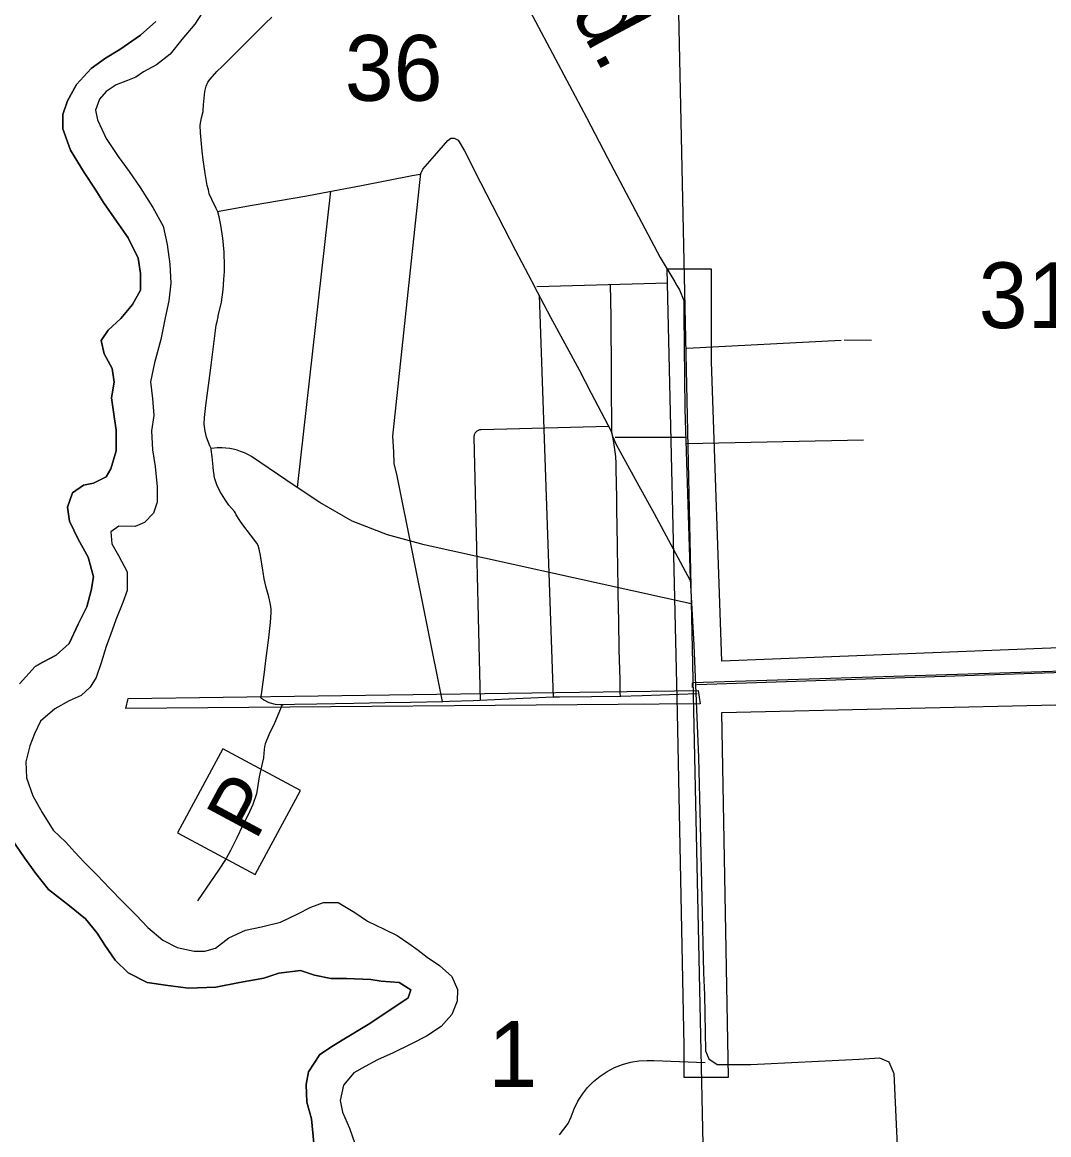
# Model space of a CAD drawing. Extents: x 2480962 to 2688785, y 277103 to 599240.
# Drawn here: x 2515339 to 2522364, y 333363 to 340981 of the extents above; entities that cross this region are included whole.
import ezdxf

# ---------------------------------------------------------------- set-up
doc = ezdxf.new("R2010")
doc.units = 0
for name, color, linetype in [('Lakes and Ponds', 7, 'Continuous'), ('Level 31', 7, 'Continuous'), ('Local Roads Improved', 7, 'Continuous'), ('Local Roads Paved', 7, 'Continuous'), ('Local Roads Related Cells', 7, 'Continuous'), ('Local Roads Related Text', 7, 'Continuous'), ('Local Roads Unimproved', 7, 'Continuous'), ('Narrow River Creek and Branch and Slough', 7, 'Continuous'), ('Section Numbers', 7, 'Continuous'), ('Township and Range lines', 7, 'Continuous'), ('Uninventoried Roads and Features', 7, 'Continuous')]:
    doc.layers.add(name, color=color, linetype=linetype)

msp = doc.modelspace()

# ---------------------------------------------------------------- linework, layer by layer
at = {"layer": 'Lakes and Ponds'}
for points in [[(2516619.563, 341123.403), (2516520.925, 340968.172), (2516431.824, 340863.124), (2516350.693, 340762.161), (2516257.288, 340689.13), (2516169.662, 340640.199), (2516115.934, 340605.62), (2516060.11, 340581.039), (2515982.304, 340552.239), (2515912.657, 340507.489), (2515867.106, 340454.956), (2515839.796, 340378.553), (2515854.43, 340312.573), (2515913.686, 340184.908), (2515994.925, 340061.462), (2516069.969, 339957.993), (2516145.071, 339848.513), (2516232.428, 339713.105), (2516303.714, 339583.551), (2516330.904, 339459.585), (2516348.199, 339323.502), (2516355.428, 339193.333), (2516342.545, 339072.989), (2516317.614, 338956.536), (2516286.979, 338807.971), (2516244.428, 338649.271), (2516217.627, 338518.775), (2516230.71, 338404.691), (2516239.81, 338288.567), (2516224.793, 338182.227), (2516230.002, 338054.042), (2516249.092, 337940.017), (2516262.42, 337799.889), (2516263.419, 337693.703), (2516238.092, 337619.324), (2516174.638, 337554.596), (2516110.826, 337527.935), (2516000.691, 337530.883), (2515944.999, 337492.278), (2515951.776, 337410.193), (2515998.588, 337328.492), (2516057.694, 337216.855), (2516056.879, 337090.616), (2516027.624, 337008.185), (2515978.691, 336889.497), (2515943.62, 336786.974), (2515912.344, 336706.525), (2515879.368, 336594.003), (2515844.278, 336493.482), (2515802.862, 336426.963), (2515741.335, 336370.268), (2515659.601, 336333.416), (2515562.003, 336280.382), (2515464.708, 336195.292), (2515423.48, 336108.738), (2515390.222, 336026.268)], [(2515670.205, 340104.423), (2515616.784, 340250.177), (2515617.863, 340348.368), (2515649.006, 340442.839), (2515710.007, 340555.632), (2515811.081, 340664.801), (2515908.508, 340735.867), (2516006.049, 340794.911), (2516147.271, 340892.446), (2516252.499, 340985.627)], [(2515320.171, 336450.372), (2515427.156, 336569.617), (2515478.939, 336598.166), (2515570.568, 336647.136), (2515659.913, 336726.139), (2515722.728, 336858.985), (2515781.67, 336977.768), (2515810.642, 337090.252), (2515825.791, 337182.566), (2515790.479, 337318.476), (2515721.252, 337442.038), (2515662.033, 337565.696), (2515649.138, 337659.744), (2515682.245, 337758.243), (2515757.823, 337811.065), (2515827.771, 337823.76), (2515913.434, 337868.664), (2515944.954, 337923.066), (2515981.839, 338045.645), (2515982.504, 338187.912), (2515963.301, 338313.958), (2515950.387, 338410.01), (2515967.405, 338516.369), (2515954.51, 338610.417), (2515899.52, 338710.071), (2515878.637, 338802.039), (2515928.022, 338872.643), (2516013.363, 338951.606), (2516092.53, 339048.544), (2516147.676, 339145.25), (2516148.605, 339259.468), (2516131.593, 339365.5), (2516064.217, 339505.108), (2515985.074, 339618.557), (2515895.79, 339745.932), (2515838.875, 339837.554), (2515761.735, 339951.021), (2515670.205, 340104.423)], [(2515390.222, 336026.268), (2515363.232, 335915.806), (2515368.253, 335807.657), (2515411.458, 335683.845), (2515474.586, 335570.243), (2515549.8, 335448.742), (2515636.648, 335367.427), (2515698.972, 335298.566), (2515762.057, 335230.38), (2515850.983, 335141.07), (2515937.925, 335049.737), (2516024.848, 334960.408), (2516119.817, 334867.149), (2516198.696, 334781.75), (2516301.615, 334694.579), (2516400.172, 334645.435), (2516516.52, 334620.506), (2516589.67, 334621.328), (2516662.462, 334641.946), (2516751.901, 334710.931), (2516867.514, 334764.138), (2516975.404, 334787.217), (2517107.238, 334818.54), (2517224.816, 334875.774), (2517314.462, 334922.72), (2517400.256, 334953.6), (2517500.344, 334954.563), (2517615.105, 334885.538), (2517701.746, 334826.262), (2517816.375, 334771.261), (2517904.867, 334728.032), (2517985.465, 334672.704), (2518047.965, 334626.19), (2518110.46, 334579.733), (2518195.081, 334522.441), (2518279.87, 334447.117), (2518318.752, 334357.327), (2518315.501, 334277.148), (2518278.315, 334186.626), (2518207.023, 334103.789), (2518105.535, 334038.696), (2518001.932, 333985.604), (2517878.387, 333924.306), (2517770.724, 333877.186), (2517685.082, 333830.277), (2517609.41, 333787.472), (2517538.137, 333702.633), (2517515.094, 333598.22), (2517531.861, 333518.236), (2517578.938, 333408.486), (2517615.968, 333302.648)], [(2517333.661, 333305.944), (2517318.086, 333472.099), (2517286.986, 333586.009), (2517281.834, 333708.183), (2517299.04, 333794.506), (2517375.999, 333913.463), (2517469.517, 333974.472), (2517539.184, 334017.219), (2517706.392, 334119.011), (2517853.619, 334216.603), (2517980.961, 334299.978), (2517998.449, 334356.249), (2517917.908, 334405.567), (2517795.705, 334414.409), (2517725.53, 334425.757), (2517559.307, 334432.173), (2517451.192, 334433.136), (2517338.867, 334456.1), (2517242.48, 334487.232), (2517094.5, 334469.779), (2516992.73, 334434.737), (2516824.844, 334405.072), (2516662.983, 334373.46), (2516476.856, 334367.662), (2516334.561, 334384.326), (2516194.228, 334405.018), (2516063.474, 334471.885), (2515974.567, 334559.191), (2515903.544, 334660.695), (2515850.707, 334744.341), (2515771.716, 334841.761), (2515662.773, 334930.878), (2515519.592, 335041.707), (2515432.48, 335151.07), (2515355.395, 335258.527), (2515266.075, 335389.91)]]:
    msp.add_lwpolyline(points, dxfattribs=at)
at = {"layer": 'Level 31'}
for points in [[(2529663.292, 336583.163), (2529663.292, 337007.035), (2524341.345, 336771.551), (2520126.175, 336606.712), (2520055.529, 338655.426), (2520055.529, 339291.233), (2519749.4, 339291.233), (2519820.045, 336253.485), (2519867.142, 333969.287), (2519867.142, 333757.351), (2520173.271, 333757.351), (2520126.175, 336253.485), (2527284.899, 336418.324), (2528909.742, 336583.163)], [(2519965.905, 336405.239), (2519978.235, 336313.802), (2516048.492, 336282.739), (2516062.956, 336350.972)]]:
    msp.add_lwpolyline(points, close=True, dxfattribs=at)
at = {"layer": 'Local Roads Improved'}
for p, q in [((2517875.73, 338146.454), (2518066.685, 339948.352)), ((2517222.125, 337794.926), (2517451.943, 339823.19)), ((2519756.99, 339193.801), (2518861.614, 339170.284)), ((2518975.797, 336357.463), (2518879.07, 339112.527)), ((2519887.566, 338750.296), (2520942.454, 338803.377)), ((2521150.833, 338802.08), (2520963.709, 338804.447)), ((2518430.55, 338139.744), (2518472.194, 336337.364)), ((2519352.807, 338213.107), (2518479.096, 338190.829)), ((2516672.796, 338065.828), (2516633.379, 338061.17)), ((2519875.598, 338137.024), (2519397.703, 338137.024)), ((2519887.566, 338096.053), (2521095.688, 338122.126)), ((2517142.933, 337847.96), (2516908.516, 338007.245)), ((2518214.274, 336330.773), (2517904.397, 337874.119)), ((2519918.045, 336998.224), (2518089.052, 337401.638))]:
    msp.add_line(p, q, dxfattribs=at)
for points in [[(2519958.021, 336382.187), (2519582.476, 336368.862), (2519429.835, 336364.622), (2519234.188, 336362.199), (2519014.918, 336359.776), (2518975.546, 336359.17), (2518767.785, 336350.69), (2518472.8, 336336.153), (2518424.948, 336334.336), (2518263.221, 336328.884), (2518217.792, 336327.673), (2517996.705, 336322.827), (2517822.864, 336320.404), (2517607.834, 336315.558), (2517354.038, 336311.318), (2517201.397, 336308.29), (2517128.105, 336307.078), (2517106.299, 336307.078), (2517071.167, 336309.501), (2517029.978, 336321.615), (2516989.395, 336341.604), (2516976.675, 336349.479), (2516971.829, 336354.93), (2516975.464, 336378.553), (2516996.058, 336531.194), (2517006.961, 336611.149), (2517026.344, 336765.001), (2517036.036, 336849.802), (2517037.853, 336869.791), (2517042.698, 336938.843), (2517042.698, 336963.071), (2517039.064, 336994.569), (2517026.95, 337045.449), (2517007.567, 337109.655), (2516994.847, 337169.621), (2516987.578, 337214.445), (2516984.549, 337228.376), (2516969.406, 337329.531), (2516960.321, 337373.748), (2516953.052, 337397.372), (2516945.178, 337414.937), (2516900.96, 337471.875), (2516849.474, 337539.715), (2516828.88, 337568.79), (2516803.44, 337608.767), (2516796.777, 337623.91), (2516790.72, 337631.179), (2516753.165, 337674.791), (2516724.696, 337714.768), (2516691.382, 337771.1), (2516670.787, 337814.106), (2516654.433, 337861.958), (2516649.587, 337895.272), (2516645.347, 337929.192), (2516645.347, 337935.855), (2516638.684, 338005.513), (2516632.627, 338056.393), (2516631.416, 338061.239), (2516622.936, 338081.228), (2516601.13, 338138.771), (2516590.832, 338181.171), (2516584.775, 338228.417), (2516585.987, 338273.846), (2516595.678, 338357.435), (2516622.33, 338562.774), (2516632.021, 338632.431), (2516650.193, 338778.41), (2516667.153, 338906.822), (2516671.999, 338931.051), (2516680.479, 338963.759), (2516680.479, 338969.817), (2516701.679, 339064.309), (2516713.188, 339147.898), (2516719.245, 339219.978), (2516722.273, 339273.282), (2516722.273, 339309.625), (2516721.668, 339406.54), (2516711.37, 339502.243), (2516697.439, 339590.678), (2516686.536, 339647.616), (2516677.45, 339682.747), (2516666.547, 339705.159), (2516636.261, 339768.154), (2516619.301, 339806.92), (2516612.638, 339832.36), (2516605.37, 339863.857), (2516591.438, 339945.629), (2516581.747, 340009.835), (2516578.112, 340038.91), (2516571.449, 340097.664), (2516558.124, 340224.26), (2516557.518, 340275.14), (2516565.392, 340326.02), (2516576.295, 340369.026), (2516576.901, 340377.506), (2516580.535, 340414.455), (2516589.015, 340505.919), (2516598.707, 340543.473), (2516609.004, 340569.519), (2516624.147, 340591.931), (2516670.182, 340643.417), (2516708.948, 340679.154), (2516731.965, 340702.777), (2516857.349, 340827.555), (2517004.538, 340974.745), (2517047.544, 341015.934)], [(2518064.949, 339939.674), (2518080.57, 339974.387), (2518160.409, 340066.375), (2518221.156, 340137.536), (2518250.662, 340172.249), (2518273.225, 340187.87), (2518295.788, 340187.87), (2518321.822, 340173.984), (2518365.213, 340101.088), (2518474.558, 339884.134), (2518715.811, 339417.249), (2518844.247, 339172.525)], [(2516673.405, 339685.484), (2516911.89, 339728.565), (2517286.542, 339792.418), (2517394.245, 339813.189), (2517661.194, 339862.425), (2518008.152, 339930.893), (2518062.773, 339941.663)], [(2518841.355, 339178.036), (2518955.328, 338960.778), (2519151.454, 338599.767), (2519233.029, 338440.089), (2519370.144, 338181.48), (2519378.822, 338146.768), (2519403.121, 338089.492), (2519559.327, 337806.584), (2519663.465, 337617.4), (2519908.189, 337162.665)], [(2519363.015, 339183.209), (2519366.234, 338966.137), (2519367.154, 338812.072), (2519368.534, 338715.493), (2519370.374, 338535.674), (2519369.914, 338440.475), (2519372.213, 338253.297), (2519372.673, 338177.414), (2519384.63, 338104.29), (2519400.267, 338006.792), (2519401.187, 337958.502), (2519401.187, 337920.331), (2519404.866, 337725.334), (2519406.246, 337648.532), (2519408.545, 337524.359), (2519410.385, 337401.567), (2519412.224, 337224.506), (2519414.064, 337132.527), (2519414.984, 337066.761), (2519419.123, 336880.963), (2519422.342, 336685.506), (2519427.861, 336478.553), (2519428.781, 336394.851), (2519430.62, 336362.659)], [(2517904.397, 337874.119), (2517884.33, 337960.119), (2517881.463, 338040.386), (2517875.73, 338146.454)], [(2518479.096, 338190.829), (2518473.895, 338190.424), (2518468.766, 338189.477), (2518463.764, 338187.998), (2518458.944, 338186.006), (2518454.358, 338183.52), (2518450.057, 338180.569), (2518446.089, 338177.184), (2518442.496, 338173.402), (2518439.318, 338169.266), (2518436.589, 338164.821), (2518434.34, 338160.115), (2518432.596, 338155.199), (2518431.374, 338150.128), (2518430.69, 338144.958), (2518430.55, 338139.744)], [(2516908.516, 338007.245), (2516882.781, 338021.753), (2516860.564, 338032.145), (2516833.331, 338042.178), (2516810.756, 338049.703), (2516783.522, 338056.782), (2516759.872, 338061.17), (2516731.922, 338064.753), (2516707.197, 338065.828), (2516688.563, 338066.545), (2516672.796, 338065.828)], [(2518089.052, 337401.638), (2517838.681, 337470.674), (2517596.899, 337565.502), (2517376.246, 337692.396), (2517159.463, 337835.423), (2517142.933, 337847.96)], [(2517118.07, 336307.989), (2517064.442, 336182.106), (2517026.615, 336102.574), (2517000.428, 336040.499), (2516996.548, 336021.101), (2516992.668, 335976.485), (2516989.759, 335943.508), (2516981.03, 335905.682), (2516961.631, 335813.54), (2516941.263, 335697.151), (2516917.015, 335624.408), (2516894.708, 335573.973), (2516861.731, 335508.989), (2516846.212, 335477.952), (2516807.416, 335395.509), (2516763.77, 335309.187), (2516734.672, 335254.872), (2516682.297, 335175.34), (2516596.945, 335052.161), (2516538.751, 334964.869)]]:
    msp.add_lwpolyline(points, dxfattribs=at)
at = {"layer": 'Local Roads Paved'}
msp.add_line((2525937.838, 336643.64), (2519954.624, 336444.631), dxfattribs=at)
msp.add_lwpolyline([(2518697.306, 341280.189), (2519201.295, 340328.692), (2519344.671, 340052.801), (2519705.284, 339370.678), (2519805.213, 339203.406), (2519818.248, 339177.337), (2519837.799, 339149.097), (2519866.04, 339075.236), (2519866.04, 338979.652), (2519874.729, 338332.286), (2519887.763, 337897.813), (2519909.487, 337167.897), (2519935.555, 336718.217), (2519968.141, 335947.027), (2519979.003, 335484.313), (2520000.726, 334471.989), (2520007.243, 334322.096), (2520015.933, 333937.587), (2520037.657, 333883.278), (2520094.138, 333844.175), (2520324.409, 333844.175), (2521067.359, 333881.105), (2521206.39, 333889.795), (2521269.389, 333861.554), (2521304.147, 333783.349), (2521330.215, 333185.948)], dxfattribs=at)
at = {"layer": 'Local Roads Related Cells'}
for p, q in [((2516710.982, 336005.348), (2516401.973, 335429.861)), ((2517242.42, 335719.992), (2516710.982, 336005.348)), ((2516933.411, 335144.504), (2517242.42, 335719.992)), ((2516401.973, 335429.861), (2516933.411, 335144.504))]:
    msp.add_line(p, q, dxfattribs=at)
at = {"layer": 'Local Roads Unimproved'}
for p, q in [((2519660.356, 333871.053), (2520013.336, 333858.332)), ((2519015.588, 333363.38), (2519075.196, 333440.07)), ((2519075.329, 333440.296), (2519095.034, 333487.129))]:
    msp.add_line(p, q, dxfattribs=at)
for points in [[(2519095.034, 333487.129), (2519115.31, 333541.204), (2519141.128, 333592.863), (2519172.204, 333641.539), (2519208.198, 333686.702), (2519248.715, 333727.854), (2519293.311, 333764.546), (2519341.499, 333796.375), (2519392.749, 333822.993), (2519446.501, 333844.108), (2519502.165, 333859.488), (2519559.132, 333868.965), (2519616.779, 333872.437), (2519660.321, 333871.055)], [(2519075.196, 333440.07), (2519075.256, 333440.156), (2519075.307, 333440.248), (2519075.329, 333440.296)]]:
    msp.add_lwpolyline(points, dxfattribs=at)
at = {"layer": 'Narrow River Creek and Branch and Slough'}
for points in [[(2516252.499, 340985.627), (2516147.271, 340892.446), (2516006.049, 340794.911), (2515908.508, 340735.867), (2515811.081, 340664.801), (2515710.007, 340555.632), (2515649.006, 340442.839), (2515617.863, 340348.368), (2515616.784, 340250.177), (2515670.205, 340104.423)], [(2515670.205, 340104.423), (2515761.735, 339951.021), (2515838.875, 339837.554), (2515895.79, 339745.932), (2515985.074, 339618.557), (2516064.217, 339505.108), (2516131.593, 339365.5), (2516148.605, 339259.468), (2516147.676, 339145.25), (2516092.53, 339048.544), (2516013.363, 338951.606), (2515928.022, 338872.643), (2515878.637, 338802.039), (2515899.52, 338710.071), (2515954.51, 338610.417), (2515967.405, 338516.369), (2515950.387, 338410.01), (2515963.301, 338313.958), (2515982.504, 338187.912), (2515981.839, 338045.645), (2515944.954, 337923.066), (2515913.434, 337868.664), (2515827.771, 337823.76), (2515757.823, 337811.065), (2515682.245, 337758.243), (2515649.138, 337659.744), (2515662.033, 337565.696), (2515721.252, 337442.038), (2515790.479, 337318.476), (2515825.791, 337182.566), (2515810.642, 337090.252), (2515781.67, 336977.768), (2515722.728, 336858.985), (2515659.913, 336726.139), (2515570.568, 336647.136), (2515478.939, 336598.166), (2515427.156, 336569.617), (2515320.171, 336450.372)], [(2515266.075, 335389.91), (2515355.395, 335258.527), (2515432.48, 335151.07), (2515519.592, 335041.707), (2515662.773, 334930.878), (2515771.716, 334841.761), (2515850.707, 334744.341), (2515903.544, 334660.695), (2515974.567, 334559.191), (2516063.474, 334471.885), (2516194.228, 334405.018), (2516334.561, 334384.326), (2516476.856, 334367.662), (2516662.983, 334373.46), (2516824.844, 334405.072), (2516992.73, 334434.737), (2517094.5, 334469.779), (2517242.48, 334487.232), (2517338.867, 334456.1), (2517451.192, 334433.136), (2517559.307, 334432.173), (2517725.53, 334425.757), (2517795.705, 334414.409), (2517917.908, 334405.567), (2517998.449, 334356.249), (2517980.961, 334299.978), (2517853.619, 334216.603), (2517706.392, 334119.011), (2517539.184, 334017.219), (2517469.517, 333974.472), (2517375.999, 333913.463), (2517299.04, 333794.506), (2517281.834, 333708.183), (2517286.986, 333586.009), (2517318.086, 333472.099), (2517333.661, 333305.944)]]:
    msp.add_lwpolyline(points, dxfattribs=at)
at = {"layer": 'Township and Range lines'}
for p, q in [((2519817.164, 341711.242), (2520039.01, 331314.466)), ((2525274.359, 336625.682), (2519928.147, 336458.271)), ((2519923.973, 336458.14), (2519924.904, 336424.815))]:
    msp.add_line(p, q, dxfattribs=at)

# ---------------------------------------------------------------- texts
at = {"layer": 'Local Roads Related Text'}
msp.add_text('P', height=400, rotation=61.7663639, dxfattribs=at).set_placement((2516936.773, 335369.034))
at = {"layer": 'Section Numbers'}
for s, rotation, p in [('36', 0.0672167, (2517546.344, 340442.77)), ('31', 0.0672222, (2521884.75, 338886.283)), ('1', 0.0672306, (2518529.019, 333690.999))]:
    msp.add_text(s, height=450, rotation=rotation, dxfattribs=at).set_placement(p)
at = {"layer": 'Uninventoried Roads and Features'}
msp.add_text('Rd.', height=450, rotation=297.9927972, dxfattribs=at).set_placement((2518883.675, 341446.205))

doc.saveas('drawing.dxf')
